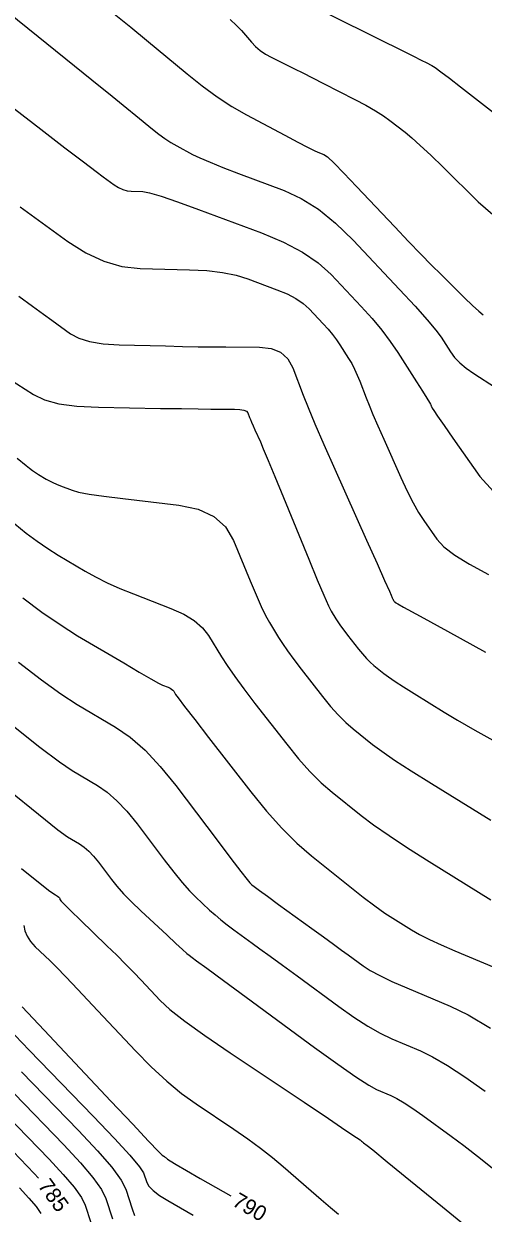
# Model space of a CAD drawing. Extents: x 2082232 to 2083549, y 592624 to 593832.
# Drawn here: x 2082679.9 to 2082700.8, y 593677.7 to 593732 of the extents above; entities that cross this region are included whole.
import ezdxf

# ---------------------------------------------------------------- set-up
doc = ezdxf.new("R2010")
doc.units = 0
doc.layers.add('DT_X_Contour_Major', color=7, linetype='Continuous')
doc.layers.add('DT_X_Contour_Minor', color=7, linetype='Continuous')

msp = doc.modelspace()

# ---------------------------------------------------------------- linework, layer by layer
at = {"layer": 'DT_X_Contour_Major'}
for points in [[(2082689.275, 593732.169), (2082689.578, 593731.898), (2082689.793, 593731.672), (2082690.252, 593731.13), (2082690.437, 593730.935), (2082690.649, 593730.756), (2082690.889, 593730.593), (2082691.155, 593730.446), (2082691.902, 593730.076), (2082692.214, 593729.921), (2082692.59, 593729.731), (2082693.031, 593729.508), (2082693.535, 593729.252), (2082694.964, 593728.522), (2082695.466, 593728.257), (2082695.898, 593728.01), (2082696.262, 593727.781), (2082696.557, 593727.569), (2082697.251, 593727.027), (2082697.554, 593726.775), (2082697.942, 593726.426), (2082698.416, 593725.98), (2082698.975, 593725.437), (2082700.58, 593723.858), (2082701.245, 593723.274)], [(2082679.653, 593719.553), (2082680.283, 593719.095), (2082680.788, 593718.728), (2082681.167, 593718.453), (2082682.008, 593717.84), (2082682.383, 593717.636), (2082682.878, 593717.485), (2082683.492, 593717.386), (2082684.225, 593717.339), (2082686.34, 593717.283), (2082687.106, 593717.265), (2082687.818, 593717.251), (2082688.476, 593717.242), (2082689.08, 593717.237), (2082690.62, 593717.232), (2082691.148, 593717.172), (2082691.575, 593716.995), (2082691.903, 593716.702), (2082692.13, 593716.291), (2082692.604, 593715.041), (2082692.828, 593714.479), (2082693.142, 593713.731), (2082693.548, 593712.796), (2082694.046, 593711.674), (2082695.494, 593708.433), (2082695.971, 593707.365), (2082696.317, 593706.589), (2082696.532, 593706.107), (2082696.615, 593705.917), (2082696.662, 593705.803), (2082696.678, 593705.765), (2082696.69, 593705.736), (2082696.699, 593705.717), (2082696.704, 593705.707), (2082696.712, 593705.693), (2082696.716, 593705.687), (2082696.721, 593705.68), (2082696.727, 593705.672), (2082696.734, 593705.662), (2082696.754, 593705.637), (2082696.761, 593705.627), (2082696.768, 593705.619), (2082696.776, 593705.612), (2082696.783, 593705.606), (2082696.801, 593705.591), (2082696.81, 593705.585), (2082696.822, 593705.577), (2082696.837, 593705.566), (2082696.857, 593705.554), (2082696.913, 593705.52), (2082697.178, 593705.372), (2082697.931, 593704.957), (2082699.173, 593704.273), (2082700.904, 593703.32)], [(2082679.637, 593702.867), (2082680.683, 593702.058), (2082681.573, 593701.416), (2082682.309, 593700.942), (2082684.065, 593699.901), (2082684.73, 593699.443), (2082685.408, 593698.847), (2082686.098, 593698.115), (2082686.801, 593697.245), (2082688.693, 593694.745), (2082689.318, 593693.92), (2082689.775, 593693.322), (2082690.063, 593692.95), (2082690.183, 593692.804), (2082690.276, 593692.716), (2082690.378, 593692.635), (2082690.613, 593692.46), (2082690.982, 593692.19), (2082691.484, 593691.824), (2082693, 593690.723), (2082693.529, 593690.339), (2082693.981, 593690.01), (2082694.355, 593689.737), (2082694.651, 593689.519), (2082695.338, 593689.015), (2082695.655, 593688.81), (2082696.093, 593688.576), (2082696.65, 593688.31), (2082697.328, 593688.015), (2082699.297, 593687.187), (2082700.127, 593686.781), (2082701.143, 593686.185)], [(2082679.803, 593687.156), (2082680.805, 593686.091), (2082683.845, 593682.857), (2082684.846, 593681.794), (2082685.569, 593681.029), (2082686.014, 593680.562), (2082686.181, 593680.394), (2082686.258, 593680.343), (2082686.286, 593680.323), (2082686.313, 593680.303), (2082686.34, 593680.282), (2082686.365, 593680.26), (2082686.433, 593680.201), (2082686.545, 593680.13), (2082686.83, 593679.961), (2082687.287, 593679.695), (2082687.918, 593679.331), (2082689.311, 593678.529)], [(2082678.741, 593681.219), (2082680.359, 593679.547), (2082680.552, 593679.34)]]:
    msp.add_lwpolyline(points, dxfattribs=at)
at = {"layer": 'DT_X_Contour_Minor'}
for points in [[(2082678.319, 593733.195), (2082681.806, 593730.378), (2082682.986, 593729.424), (2082683.909, 593728.675), (2082684.577, 593728.132), (2082684.989, 593727.793), (2082685.747, 593727.163), (2082686.029, 593726.939), (2082686.308, 593726.737), (2082686.583, 593726.558), (2082686.854, 593726.403), (2082687.571, 593726.019), (2082687.904, 593725.856), (2082688.364, 593725.657), (2082688.95, 593725.421), (2082689.664, 593725.148), (2082691.737, 593724.372), (2082692.517, 593724.012), (2082693.3, 593723.515), (2082694.086, 593722.879), (2082694.877, 593722.106), (2082696.989, 593719.862), (2082697.702, 593719.094), (2082698.257, 593718.474), (2082698.653, 593718.002), (2082698.891, 593717.678), (2082699.314, 593717.012), (2082699.499, 593716.764), (2082699.737, 593716.517), (2082700.028, 593716.274), (2082700.372, 593716.032), (2082701.361, 593715.392)], [(2082684, 593732.434), (2082684.755, 593731.814), (2082685.47, 593731.223), (2082687.32, 593729.686), (2082688.009, 593729.138), (2082688.689, 593728.646), (2082689.359, 593728.21), (2082690.021, 593727.83), (2082691.773, 593726.892), (2082692.36, 593726.58), (2082692.807, 593726.346), (2082693.114, 593726.192), (2082693.282, 593726.116), (2082693.542, 593726.018), (2082693.708, 593725.9), (2082694.014, 593725.617), (2082694.459, 593725.17), (2082695.042, 593724.558), (2082696.782, 593722.709), (2082697.404, 593722.053), (2082697.962, 593721.472), (2082698.457, 593720.966), (2082698.888, 593720.535), (2082699.956, 593719.485), (2082700.317, 593719.135), (2082700.601, 593718.873), (2082700.806, 593718.699)], [(2082693.679, 593732.452), (2082696.163, 593731.223), (2082696.989, 593730.813), (2082697.606, 593730.507), (2082698.014, 593730.304), (2082698.211, 593730.205), (2082698.46, 593730.078), (2082698.612, 593729.982), (2082698.882, 593729.787), (2082699.269, 593729.494), (2082699.774, 593729.103), (2082701.279, 593727.929)], [(2082677.382, 593729.688), (2082680.66, 593727.164), (2082681.76, 593726.319), (2082682.599, 593725.675), (2082683.179, 593725.234), (2082683.5, 593724.994), (2082684.007, 593724.624), (2082684.199, 593724.502), (2082684.391, 593724.413), (2082684.585, 593724.358), (2082684.781, 593724.336), (2082685.305, 593724.322), (2082685.61, 593724.268), (2082686.135, 593724.114), (2082686.879, 593723.861), (2082687.842, 593723.509), (2082690.702, 593722.438), (2082691.705, 593722.018), (2082692.569, 593721.562), (2082693.293, 593721.069), (2082693.878, 593720.54), (2082695.252, 593719.08), (2082695.742, 593718.539), (2082696.183, 593718.009), (2082696.574, 593717.492), (2082696.916, 593716.986), (2082697.761, 593715.654), (2082698.039, 593715.216), (2082698.239, 593714.899), (2082698.36, 593714.704), (2082698.404, 593714.631), (2082698.416, 593714.599), (2082698.422, 593714.585), (2082698.429, 593714.567), (2082698.439, 593714.546), (2082698.45, 593714.52), (2082698.482, 593714.447), (2082698.551, 593714.341), (2082698.73, 593714.078), (2082699.022, 593713.658), (2082699.425, 593713.081), (2082700.649, 593711.334), (2082701.275, 593710.647)], [(2082679.722, 593723.625), (2082681.889, 593722.047), (2082682.704, 593721.527), (2082683.526, 593721.148), (2082684.355, 593720.913), (2082685.189, 593720.819), (2082687.423, 593720.761), (2082688.218, 593720.718), (2082688.928, 593720.635), (2082689.551, 593720.51), (2082690.09, 593720.345), (2082691.412, 593719.85), (2082691.875, 593719.656), (2082692.274, 593719.445), (2082692.609, 593719.218), (2082692.879, 593718.973), (2082693.514, 593718.299), (2082693.741, 593718.048), (2082693.945, 593717.804), (2082694.125, 593717.564), (2082694.283, 593717.331), (2082694.674, 593716.715), (2082694.816, 593716.477), (2082694.948, 593716.225), (2082695.071, 593715.959), (2082695.184, 593715.679), (2082695.475, 593714.914), (2082695.607, 593714.581), (2082695.785, 593714.155), (2082696.009, 593713.638), (2082696.279, 593713.028), (2082697.06, 593711.279), (2082697.345, 593710.665), (2082697.612, 593710.134), (2082697.863, 593709.688), (2082698.096, 593709.325), (2082698.695, 593708.47), (2082699.01, 593708.13), (2082699.507, 593707.75), (2082700.185, 593707.33), (2082701.045, 593706.87)], [(2082679.195, 593715.804), (2082680.32, 593715.072), (2082680.822, 593714.83), (2082681.482, 593714.652), (2082682.302, 593714.538), (2082683.281, 593714.488), (2082686.105, 593714.44), (2082687.065, 593714.425), (2082687.828, 593714.413), (2082688.395, 593714.406), (2082688.764, 593714.403), (2082689.485, 593714.4), (2082689.725, 593714.39), (2082689.906, 593714.359), (2082690.026, 593714.309), (2082690.086, 593714.24), (2082690.166, 593714.027), (2082690.204, 593713.932), (2082690.258, 593713.805), (2082690.327, 593713.646), (2082690.411, 593713.456), (2082690.657, 593712.906), (2082690.792, 593712.594), (2082691.011, 593712.069), (2082691.317, 593711.332), (2082691.707, 593710.382), (2082692.862, 593707.567), (2082693.25, 593706.627), (2082693.551, 593705.918), (2082693.762, 593705.441), (2082693.886, 593705.194), (2082694.096, 593704.846), (2082694.189, 593704.701), (2082694.308, 593704.529), (2082694.454, 593704.331), (2082694.626, 593704.105), (2082695.121, 593703.466), (2082695.305, 593703.239), (2082695.485, 593703.038), (2082695.66, 593702.864), (2082695.832, 593702.715), (2082696.284, 593702.353), (2082696.496, 593702.195), (2082696.796, 593701.99), (2082697.183, 593701.739), (2082697.656, 593701.442), (2082699.033, 593700.589), (2082699.639, 593700.225), (2082700.421, 593699.772), (2082701.38, 593699.231)], [(2082679.588, 593712.166), (2082679.991, 593711.832), (2082680.139, 593711.712), (2082680.283, 593711.605), (2082680.422, 593711.509), (2082680.556, 593711.425), (2082680.908, 593711.216), (2082681.048, 593711.138), (2082681.204, 593711.061), (2082681.375, 593710.984), (2082681.563, 593710.908), (2082682.084, 593710.705), (2082682.375, 593710.624), (2082682.856, 593710.534), (2082683.529, 593710.435), (2082684.393, 593710.326), (2082686.952, 593710.024), (2082687.826, 593709.838), (2082688.532, 593709.508), (2082689.069, 593709.034), (2082689.437, 593708.416), (2082690.192, 593706.575), (2082690.459, 593705.939), (2082690.694, 593705.412), (2082690.897, 593704.993), (2082691.068, 593704.682), (2082691.481, 593703.998), (2082691.662, 593703.715), (2082691.895, 593703.379), (2082692.181, 593702.99), (2082692.518, 593702.547), (2082693.489, 593701.295), (2082693.849, 593700.851), (2082694.201, 593700.458), (2082694.545, 593700.115), (2082694.881, 593699.824), (2082695.766, 593699.115), (2082696.183, 593698.804), (2082696.77, 593698.403), (2082697.528, 593697.912), (2082698.455, 593697.33), (2082701.154, 593695.658)], [(2082679.473, 593709.17), (2082679.991, 593708.753), (2082680.493, 593708.377), (2082680.978, 593708.043), (2082681.446, 593707.749), (2082682.673, 593707.022), (2082683.156, 593706.753), (2082683.683, 593706.489), (2082684.256, 593706.231), (2082684.873, 593705.979), (2082686.579, 593705.315), (2082687.167, 593705.051), (2082687.649, 593704.759), (2082688.027, 593704.438), (2082688.299, 593704.088), (2082688.886, 593703.116), (2082689.147, 593702.71), (2082689.488, 593702.22), (2082689.909, 593701.646), (2082690.411, 593700.989), (2082691.856, 593699.124), (2082692.392, 593698.462), (2082692.917, 593697.877), (2082693.429, 593697.367), (2082693.93, 593696.933), (2082695.249, 593695.877), (2082695.813, 593695.449), (2082696.518, 593694.956), (2082697.363, 593694.4), (2082698.347, 593693.779), (2082701.16, 593692.037)], [(2082679.843, 593705.793), (2082680.702, 593705.15), (2082681.533, 593704.577), (2082682.336, 593704.074), (2082684.438, 593702.829), (2082685.14, 593702.415), (2082685.668, 593702.109), (2082686.023, 593701.911), (2082686.204, 593701.821), (2082686.456, 593701.722), (2082686.543, 593701.683), (2082686.615, 593701.64), (2082686.671, 593701.593), (2082686.711, 593701.541), (2082686.798, 593701.397), (2082686.916, 593701.234), (2082687.207, 593700.852), (2082687.669, 593700.251), (2082688.303, 593699.431), (2082690.224, 593696.953), (2082690.936, 593696.074), (2082691.633, 593695.296), (2082692.314, 593694.619), (2082692.979, 593694.042), (2082694.731, 593692.639), (2082695.346, 593692.154), (2082695.877, 593691.751), (2082696.324, 593691.429), (2082696.686, 593691.19), (2082697.54, 593690.661), (2082697.904, 593690.453), (2082698.353, 593690.224), (2082698.89, 593689.974), (2082699.512, 593689.704), (2082701.287, 593688.957)], [(2082679.42, 593699.949), (2082680.615, 593698.994), (2082681.505, 593698.319), (2082682.09, 593697.923), (2082683.244, 593697.24), (2082683.681, 593696.938), (2082684.126, 593696.547), (2082684.579, 593696.066), (2082685.041, 593695.495), (2082686.283, 593693.853), (2082686.721, 593693.286), (2082687.103, 593692.816), (2082687.429, 593692.444), (2082687.699, 593692.169), (2082688.343, 593691.566), (2082688.594, 593691.34), (2082688.861, 593691.114), (2082689.146, 593690.888), (2082689.449, 593690.662), (2082690.278, 593690.06), (2082690.64, 593689.797), (2082691.102, 593689.459), (2082691.664, 593689.046), (2082692.328, 593688.559), (2082694.231, 593687.159), (2082694.916, 593686.674), (2082695.546, 593686.269), (2082696.12, 593685.943), (2082696.639, 593685.697), (2082697.946, 593685.146), (2082698.498, 593684.877), (2082699.173, 593684.481), (2082699.97, 593683.959), (2082700.891, 593683.31)], [(2082679.203, 593697.03), (2082680.548, 593695.931), (2082681.437, 593695.222), (2082681.872, 593694.904), (2082682.422, 593694.578), (2082682.631, 593694.434), (2082682.843, 593694.248), (2082683.06, 593694.018), (2082683.28, 593693.745), (2082683.874, 593692.961), (2082684.124, 593692.652), (2082684.431, 593692.31), (2082684.795, 593691.938), (2082685.215, 593691.535), (2082686.41, 593690.416), (2082686.809, 593690.045), (2082687.109, 593689.768), (2082687.311, 593689.586), (2082687.414, 593689.5), (2082687.557, 593689.396), (2082687.75, 593689.254), (2082688.222, 593688.908), (2082688.974, 593688.355), (2082690.004, 593687.598), (2082693.124, 593685.304), (2082694.178, 593684.538), (2082695, 593683.962), (2082695.59, 593683.576), (2082695.949, 593683.379), (2082696.596, 593683.106), (2082696.869, 593682.973), (2082697.203, 593682.777), (2082697.597, 593682.519), (2082698.053, 593682.198), (2082699.348, 593681.259), (2082699.924, 593680.829), (2082700.677, 593680.241), (2082701.609, 593679.497)], [(2082679.785, 593693.457), (2082680.701, 593692.708), (2082681.071, 593692.418), (2082681.33, 593692.256), (2082681.415, 593692.201), (2082681.476, 593692.155), (2082681.513, 593692.12), (2082681.526, 593692.096), (2082681.53, 593692.044), (2082681.588, 593691.972), (2082681.761, 593691.793), (2082682.048, 593691.509), (2082682.449, 593691.118), (2082683.672, 593689.935), (2082684.114, 593689.504), (2082684.522, 593689.097), (2082684.896, 593688.716), (2082685.236, 593688.36), (2082686.098, 593687.443), (2082686.539, 593687.036), (2082687.216, 593686.503), (2082688.128, 593685.844), (2082689.276, 593685.059), (2082692.65, 593682.797), (2082693.759, 593682.054), (2082694.554, 593681.52), (2082695.034, 593681.197), (2082695.201, 593681.083), (2082695.227, 593681.061), (2082695.242, 593681.048), (2082695.27, 593681.026), (2082695.31, 593680.994), (2082695.361, 593680.953), (2082695.515, 593680.833), (2082695.773, 593680.624), (2082696.431, 593680.088), (2082697.49, 593679.224), (2082698.949, 593678.033), (2082703.373, 593674.422)], [(2082679.883, 593690.859), (2082679.928, 593690.616), (2082680.03, 593690.374), (2082680.19, 593690.133), (2082680.408, 593689.894), (2082681.065, 593689.259), (2082681.372, 593688.953), (2082681.8, 593688.512), (2082682.35, 593687.936), (2082683.02, 593687.225), (2082684.971, 593685.15), (2082685.692, 593684.415), (2082686.392, 593683.766), (2082687.071, 593683.203), (2082687.728, 593682.726), (2082689.454, 593681.57), (2082690.08, 593681.138), (2082690.663, 593680.711), (2082691.203, 593680.288), (2082691.701, 593679.869), (2082692.972, 593678.757), (2082693.429, 593678.361), (2082693.845, 593678.008), (2082694.22, 593677.696)], [(2082679.171, 593686.171), (2082680.135, 593685.174), (2082683.05, 593682.162), (2082684.013, 593681.153), (2082684.716, 593680.386), (2082685.159, 593679.86), (2082685.341, 593679.576), (2082685.481, 593679.141), (2082685.581, 593678.967), (2082685.776, 593678.771), (2082686.065, 593678.555), (2082686.45, 593678.317), (2082687.6, 593677.654)], [(2082679.787, 593684.185), (2082682.377, 593681.508), (2082683.241, 593680.588), (2082683.888, 593679.835), (2082684.32, 593679.25), (2082684.535, 593678.831), (2082684.822, 593677.939), (2082684.928, 593677.64)], [(2082679.438, 593683.196), (2082681.705, 593680.855), (2082682.462, 593680.043), (2082683.035, 593679.364), (2082683.423, 593678.819), (2082683.627, 593678.406), (2082683.924, 593677.483)], [(2082679.09, 593682.208), (2082681.032, 593680.201), (2082681.681, 593679.505), (2082682.172, 593678.924), (2082682.505, 593678.456), (2082682.679, 593678.103), (2082682.934, 593677.312)], [(2082679.686, 593678.894), (2082680.119, 593678.431), (2082680.446, 593678.043), (2082680.667, 593677.732)]]:
    msp.add_lwpolyline(points, dxfattribs=at)

# ---------------------------------------------------------------- texts
at = {"layer": 'DT_X_Contour_Major'}
for s, rotation, p in [('785', 306.0327, (2082680.5, 593678.988)), ('790', 329.7106, (2082689.33, 593678.118))]:
    msp.add_text(s, height=0.7, rotation=rotation, dxfattribs=at).set_placement(p)

doc.saveas('drawing.dxf')
